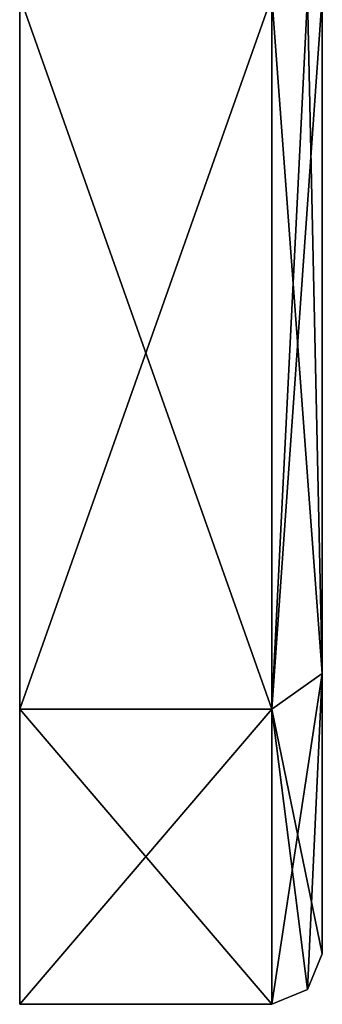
# Model space of a CAD drawing. Header units: millimetres. Extents: x -12 to 310, y -379 to 242.
# Tile 247 of 656: x 72 to 75, y -40 to -30. Entities that reach past the tile are written whole.
import ezdxf

# ---------------------------------------------------------------- set-up
doc = ezdxf.new("R2010")
doc.units = ezdxf.units.MM
doc.header["$LTSCALE"] = 65.185185
for name, color, linetype in [('2302', 7, 'CONTINUOUS'), ('2303', 7, 'CONTINUOUS'), ('2304', 7, 'CONTINUOUS'), ('2305', 7, 'CONTINUOUS'), ('2306', 7, 'CONTINUOUS'), ('2307', 7, 'CONTINUOUS'), ('2308', 7, 'CONTINUOUS'), ('2309', 7, 'CONTINUOUS')]:
    doc.layers.add(name, color=color, linetype=linetype)

msp = doc.modelspace()

# ---------------------------------------------------------------- linework, layer by layer
at = {"layer": '2302', "linetype": 'CONTINUOUS'}
for points in [[(72.1, -40, -193.5), (74.6, -40, -193.5), (74.6, -40, 166.5), (72.1, -40, -193.5)], [(72.1, -40, 166.5), (72.1, -40, -193.5), (74.6, -40, 166.5), (72.1, -40, 166.5)]]:
    msp.add_3dface(points, dxfattribs=at)
at = {"layer": '2303', "linetype": 'CONTINUOUS'}
for points in [[(75.1, -39.5, -193.5), (75.1, -39.5, 166.5), (74.9536, -39.8536, 166.5), (75.1, -39.5, -193.5)], [(74.9536, -39.8536, -193.5), (75.1, -39.5, -193.5), (74.9536, -39.8536, 166.5), (74.9536, -39.8536, -193.5)], [(74.6, -40, 166.5), (74.6, -40, -193.5), (74.9536, -39.8536, -193.5), (74.6, -40, 166.5)], [(74.6, -40, 166.5), (74.9536, -39.8536, -193.5), (74.9536, -39.8536, 166.5), (74.6, -40, 166.5)]]:
    msp.add_3dface(points, dxfattribs=at)
at = {"layer": '2304', "linetype": 'CONTINUOUS'}
for points in [[(75.1, 36.7174, 173.2176), (75.1, -39.5, 166.5), (75.1, 39.5, 166.5), (75.1, 36.7174, 173.2176)], [(75.1, 39.5, 166.5), (75.1, -39.5, 166.5), (75.1, -11, 156.5), (75.1, 39.5, 166.5)], [(75.1, 39.5, -193.5), (75.1, -39.5, -193.5), (75.1, -36.7174, -200.2176), (75.1, 39.5, -193.5)], [(75.1, -39.5, -193.5), (75.1, 39.5, -193.5), (75.1, 8.4866, -173.4841), (75.1, -39.5, -193.5)], [(75.1, 36.7176, -200.2174), (75.1, 39.5, -193.5), (75.1, -36.7174, -200.2176), (75.1, 36.7176, -200.2174)], [(75.1, -30, -203), (75.1, 36.7176, -200.2174), (75.1, -36.7174, -200.2176), (75.1, -30, -203)], [(75.1, -36.7176, 173.2174), (75.1, -39.5, 166.5), (75.1, 36.7174, 173.2176), (75.1, -36.7176, 173.2174)], [(75.1, 30, 176), (75.1, -36.7176, 173.2174), (75.1, 36.7174, 173.2176), (75.1, 30, 176)], [(75.1, -30, 176), (75.1, -36.7176, 173.2174), (75.1, 30, 176), (75.1, -30, 176)], [(75.1, 0, -177), (75.1, -39.5, -193.5), (75.1, 8.4866, -173.4841), (75.1, 0, -177)], [(75.1, -8, 16.5), (75.1, -39.5, -193.5), (75.1, 8, 16.5), (75.1, -8, 16.5)], [(75.1, 8, 16.5), (75.1, -39.5, -193.5), (75.1, -6.4908, -61.2438), (75.1, 8, 16.5)], [(75.1, -39.5, -193.5), (75.1, 0, -72.5), (75.1, -3.7833, -71.475), (75.1, -39.5, -193.5)], [(75.1, 0, -72.5), (75.1, -39.5, -193.5), (75.1, -8.4866, -156.5159), (75.1, 0, -72.5)], [(75.1, -39.5, -193.5), (75.1, 0, -177), (75.1, -4.6285, -176.0703), (75.1, -39.5, -193.5)], [(75.1, -6.5199, -68.7052), (75.1, -39.5, -193.5), (75.1, -3.7833, -71.475), (75.1, -6.5199, -68.7052)], [(75.1, -8.5362, -173.4342), (75.1, -39.5, -193.5), (75.1, -4.6285, -176.0703), (75.1, -8.5362, -173.4342)], [(75.1, -6.4908, -61.2438), (75.1, -39.5, -193.5), (75.1, -6.5199, -68.7052), (75.1, -6.4908, -61.2438)], [(75.1, -15.4247, 19.5755), (75.1, -39.5, -193.5), (75.1, -8, 16.5), (75.1, -15.4247, 19.5755)], [(75.1, -8.4866, -156.5159), (75.1, -39.5, -193.5), (75.1, -11.9991, -164.9577), (75.1, -8.4866, -156.5159)], [(75.1, -11.9991, -164.9577), (75.1, -39.5, -193.5), (75.1, -8.5362, -173.4342), (75.1, -11.9991, -164.9577)], [(75.1, -11, 156.5), (75.1, -39.5, 166.5), (75.1, -18.4245, 153.4247), (75.1, -11, 156.5)], [(75.1, -18.5, 27), (75.1, -39.5, -193.5), (75.1, -15.4247, 19.5755), (75.1, -18.5, 27)], [(75.1, -18.4245, 153.4247), (75.1, -39.5, 166.5), (75.1, -21.5, 146), (75.1, -18.4245, 153.4247)], [(75.1, -39.5, -193.5), (75.1, -18.5, 43), (75.1, -18.4247, 116.5755), (75.1, -39.5, -193.5)], [(75.1, -21.5, 124), (75.1, -39.5, -193.5), (75.1, -18.4247, 116.5755), (75.1, -21.5, 124)], [(75.1, -18.5, 43), (75.1, -39.5, -193.5), (75.1, -18.5, 27), (75.1, -18.5, 43)], [(75.1, -39.5, 166.5), (75.1, -39.5, -193.5), (75.1, -21.5, 146), (75.1, -39.5, 166.5)], [(75.1, -21.5, 146), (75.1, -39.5, -193.5), (75.1, -21.5, 124), (75.1, -21.5, 146)]]:
    msp.add_3dface(points, dxfattribs=at)
at = {"layer": '2305', "linetype": 'CONTINUOUS'}
for points in [[(75.1, -36.7176, 173.2174), (75.1, -30, 176), (74.6, -37.0711, 173.5711), (75.1, -36.7176, 173.2174)], [(74.6, -37.0711, 173.5711), (75.1, -30, 176), (74.9536, -30, 176.3536), (74.6, -37.0711, 173.5711)], [(74.6, -30, 176.5), (74.6, -37.0711, 173.5711), (74.9536, -30, 176.3536), (74.6, -30, 176.5)], [(74.6, -40, 166.5), (74.9536, -39.8536, 166.5), (75.1, -36.7176, 173.2174), (74.6, -40, 166.5)], [(74.6, -40, 166.5), (75.1, -36.7176, 173.2174), (74.6, -37.0711, 173.5711), (74.6, -40, 166.5)], [(74.9536, -39.8536, 166.5), (75.1, -39.5, 166.5), (75.1, -36.7176, 173.2174), (74.9536, -39.8536, 166.5)]]:
    msp.add_3dface(points, dxfattribs=at)
at = {"layer": '2306', "linetype": 'CONTINUOUS'}
for points in [[(74.6, -37.0711, 173.5711), (74.6, -30, 176.5), (72.1, -37.0709, 173.5712), (74.6, -37.0711, 173.5711)], [(72.1, -37.0709, 173.5712), (74.6, -30, 176.5), (72.1, -30, 176.5), (72.1, -37.0709, 173.5712)], [(72.1, -40, 166.5), (74.6, -37.0711, 173.5711), (72.1, -37.0709, 173.5712), (72.1, -40, 166.5)], [(72.1, -40, 166.5), (74.6, -40, 166.5), (74.6, -37.0711, 173.5711), (72.1, -40, 166.5)]]:
    msp.add_3dface(points, dxfattribs=at)
at = {"layer": '2307', "linetype": 'CONTINUOUS'}
for points in [[(72.1, 37.0709, -200.5712), (72.1, -40, -193.5), (72.1, 40, -193.5), (72.1, 37.0709, -200.5712)], [(72.1, 40, -193.5), (72.1, -40, -193.5), (72.1, 0, -177), (72.1, 40, -193.5)], [(72.1, -40, 166.5), (72.1, -37.0709, 173.5712), (72.1, 40, 166.5), (72.1, -40, 166.5)], [(72.1, -40, 166.5), (72.1, 40, 166.5), (72.1, 20.7, 163), (72.1, -40, 166.5)], [(72.1, 40, 166.5), (72.1, -37.0709, 173.5712), (72.1, 37.0712, 173.5709), (72.1, 40, 166.5)], [(72.1, -37.0709, 173.5712), (72.1, -30, 176.5), (72.1, 37.0712, 173.5709), (72.1, -37.0709, 173.5712)], [(72.1, -37.0712, -200.5709), (72.1, -40, -193.5), (72.1, 37.0709, -200.5712), (72.1, -37.0712, -200.5709)], [(72.1, 30, -203.5), (72.1, -37.0712, -200.5709), (72.1, 37.0709, -200.5712), (72.1, 30, -203.5)], [(72.1, -30, -203.5), (72.1, -37.0712, -200.5709), (72.1, 30, -203.5), (72.1, -30, -203.5)], [(72.1, -20.7, 163), (72.1, -40, 166.5), (72.1, 20.7, 163), (72.1, -20.7, 163)], [(72.1, 0, -177), (72.1, -40, -193.5), (72.1, -8.4866, -173.4841), (72.1, 0, -177)], [(72.1, -8.5362, -156.5658), (72.1, -40, 166.5), (72.1, -4.6285, -153.9297), (72.1, -8.5362, -156.5658)], [(72.1, -4.6285, -153.9297), (72.1, -40, 166.5), (72.1, -24, 27), (72.1, -4.6285, -153.9297)], [(72.1, -8.4866, -173.4841), (72.1, -40, -193.5), (72.1, -11.9991, -165.0423), (72.1, -8.4866, -173.4841)], [(72.1, -11.9991, -165.0423), (72.1, -40, 166.5), (72.1, -8.5362, -156.5658), (72.1, -11.9991, -165.0423)], [(72.1, -40, -193.5), (72.1, -40, 166.5), (72.1, -11.9991, -165.0423), (72.1, -40, -193.5)], [(72.1, -40, 166.5), (72.1, -28, 114.3), (72.1, -19.3131, 54.3131), (72.1, -40, 166.5)], [(72.1, -24, 43), (72.1, -40, 166.5), (72.1, -19.3131, 54.3131), (72.1, -24, 43)], [(72.1, -25.8619, 160.8618), (72.1, -40, 166.5), (72.1, -20.7, 163), (72.1, -25.8619, 160.8618)], [(72.1, -40, 166.5), (72.1, -24, 43), (72.1, -24, 27), (72.1, -40, 166.5)], [(72.1, -28, 155.7), (72.1, -40, 166.5), (72.1, -25.8619, 160.8618), (72.1, -28, 155.7)], [(72.1, -40, 166.5), (72.1, -28, 155.7), (72.1, -28, 114.3), (72.1, -40, 166.5)]]:
    msp.add_3dface(points, dxfattribs=at)
at = {"layer": '2308', "linetype": 'CONTINUOUS'}
for points in [[(72.1, -37.0712, -200.5709), (72.1, -30, -203.5), (74.6, -37.0711, -200.5711), (72.1, -37.0712, -200.5709)], [(72.1, -30, -203.5), (74.6, -30, -203.5), (74.6, -37.0711, -200.5711), (72.1, -30, -203.5)], [(74.6, -40, -193.5), (72.1, -37.0712, -200.5709), (74.6, -37.0711, -200.5711), (74.6, -40, -193.5)], [(74.6, -40, -193.5), (72.1, -40, -193.5), (72.1, -37.0712, -200.5709), (74.6, -40, -193.5)]]:
    msp.add_3dface(points, dxfattribs=at)
at = {"layer": '2309', "linetype": 'CONTINUOUS'}
for points in [[(74.6, -30, -203.5), (75.1, -36.7174, -200.2176), (74.6, -37.0711, -200.5711), (74.6, -30, -203.5)], [(75.1, -36.7174, -200.2176), (74.6, -30, -203.5), (74.9536, -30, -203.3536), (75.1, -36.7174, -200.2176)], [(75.1, -30, -203), (75.1, -36.7174, -200.2176), (74.9536, -30, -203.3536), (75.1, -30, -203)], [(75.1, -36.7174, -200.2176), (75.1, -39.5, -193.5), (74.6, -37.0711, -200.5711), (75.1, -36.7174, -200.2176)], [(74.9536, -39.8536, -193.5), (74.6, -40, -193.5), (74.6, -37.0711, -200.5711), (74.9536, -39.8536, -193.5)], [(75.1, -39.5, -193.5), (74.9536, -39.8536, -193.5), (74.6, -37.0711, -200.5711), (75.1, -39.5, -193.5)]]:
    msp.add_3dface(points, dxfattribs=at)

doc.saveas('drawing.dxf')
